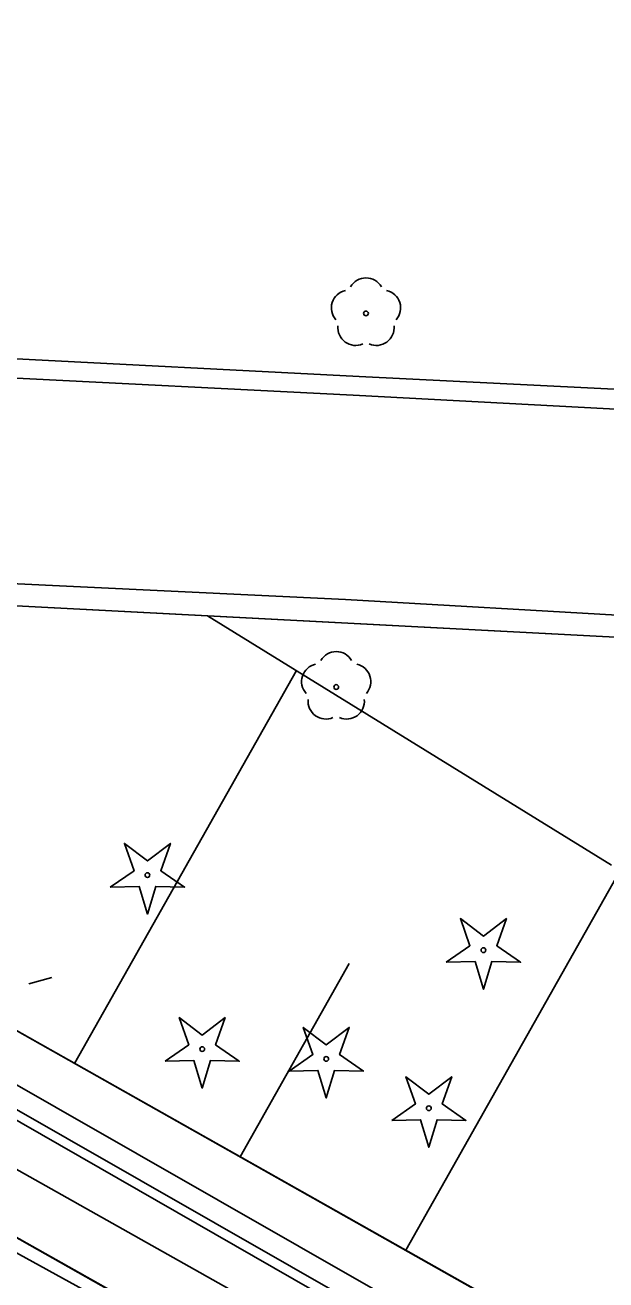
# Model space of a CAD drawing. Extents: x 6434771 to 6436222, y 5663454 to 5664782.
# Drawn here: x 6434971.84 to 6434984.12, y 5664055.74 to 5664082.27 of the extents above; entities that cross this region are included whole.
import ezdxf

# ---------------------------------------------------------------- set-up
doc = ezdxf.new("R2010")
doc.units = 0
for name, color, linetype in [('Warstwa 1', 7, 'Continuous'), ('Warstwa 10', 7, 'Continuous'), ('Warstwa 11', 7, 'Continuous'), ('Warstwa 12', 7, 'Continuous'), ('Warstwa 20', 7, 'Continuous'), ('Warstwa 21', 7, 'Continuous'), ('Warstwa 4', 7, 'Continuous'), ('Warstwa 5', 7, 'Continuous'), ('Warstwa 6', 7, 'Continuous'), ('Warstwa 8', 7, 'Continuous'), ('Warstwa 9', 7, 'Continuous')]:
    doc.layers.add(name, color=color, linetype=linetype)

msp = doc.modelspace()

# ---------------------------------------------------------------- linework, layer by layer
at = {"layer": 'Warstwa 1'}
msp.add_line((6434957.736, 5664068.872), (6435011.285, 5664038.642), dxfattribs=at)
msp.add_line((6434957.736, 5664068.872), (6435011.285, 5664038.642), dxfattribs=at)
at = {"layer": 'Warstwa 10'}
for p, q in [((6434969.192, 5664070.124), (6434975.7, 5664069.782)), ((6434975.7, 5664069.782), (6434984.236, 5664064.512)), ((6434972.888, 5664060.32), (6434977.575, 5664068.625)), ((6434958.888, 5664068.218), (6435070.884, 5664005.038)), ((6434979.888, 5664056.372), (6434984.418, 5664064.399)), ((6434976.388, 5664058.345), (6434978.692, 5664062.429))]:
    msp.add_line(p, q, dxfattribs=at)
msp.add_lwpolyline([(6434957.278, 5664085.628), (6434956.006, 5664082.103), (6434955.669, 5664077.427), (6434956.205, 5664069.64), (6434958.747, 5664067.252), (6434998.275, 5664044.633), (6435039.608, 5664021.298), (6435060.023, 5664010.8), (6435071.579, 5664004.164), (6435087.417, 5663995.484)], dxfattribs=at)
for points in [[(6434973.643, 5664064.046), (6434974.145, 5664064.393), (6434973.943, 5664064.969), (6434974.428, 5664064.599), (6434974.913, 5664064.969), (6434974.711, 5664064.393), (6434975.213, 5664064.046), (6434974.603, 5664064.06), (6434974.428, 5664063.476), (6434974.253, 5664064.06)], [(6434980.743, 5664062.458), (6434981.245, 5664062.805), (6434981.043, 5664063.381), (6434981.528, 5664063.011), (6434982.013, 5664063.381), (6434981.811, 5664062.805), (6434982.313, 5664062.458), (6434981.703, 5664062.472), (6434981.528, 5664061.888), (6434981.353, 5664062.472)], [(6434974.8, 5664060.366), (6434975.302, 5664060.713), (6434975.1, 5664061.289), (6434975.585, 5664060.919), (6434976.07, 5664061.289), (6434975.868, 5664060.713), (6434976.37, 5664060.366), (6434975.76, 5664060.38), (6434975.585, 5664059.796), (6434975.41, 5664060.38)], [(6434977.422, 5664060.158), (6434977.924, 5664060.505), (6434977.722, 5664061.081), (6434978.207, 5664060.711), (6434978.692, 5664061.081), (6434978.49, 5664060.505), (6434978.992, 5664060.158), (6434978.382, 5664060.172), (6434978.207, 5664059.588), (6434978.032, 5664060.172)], [(6434979.59, 5664059.115), (6434980.092, 5664059.462), (6434979.89, 5664060.038), (6434980.375, 5664059.668), (6434980.86, 5664060.038), (6434980.658, 5664059.462), (6434981.16, 5664059.115), (6434980.55, 5664059.129), (6434980.375, 5664058.545), (6434980.2, 5664059.129)]]:
    msp.add_lwpolyline(points, close=True, dxfattribs=at)
for centre in [(6434974.428, 5664064.301), (6434981.528, 5664062.713), (6434975.585, 5664060.621), (6434978.207, 5664060.413), (6434980.375, 5664059.37)]:
    msp.add_circle(centre, 0.05, dxfattribs=at)
at = {"layer": 'Warstwa 11'}
for centre in [(6434979.047, 5664076.177), (6434978.418, 5664068.277)]:
    msp.add_circle(centre, 0.05, dxfattribs=at)
for centre, start, end in [((6434979.047, 5664076.552), 30.1471, 149.8529), ((6434978.69, 5664076.293), 102.1471, 221.8529), ((6434979.404, 5664076.293), 318.1471, 77.8529), ((6434978.827, 5664075.874), 174.1471, 293.8529), ((6434979.267, 5664075.874), 246.1471, 5.8529), ((6434978.418, 5664068.652), 30.1471, 149.8529), ((6434978.061, 5664068.393), 102.1471, 221.8529), ((6434978.775, 5664068.393), 318.1471, 77.8529), ((6434978.198, 5664067.974), 174.1471, 293.8529), ((6434978.638, 5664067.974), 246.1471, 5.8529)]:
    msp.add_arc(centre, 0.375, start, end, dxfattribs=at)
at = {"layer": 'Warstwa 12'}
for points in [[(6434955.424, 5664107.808), (6434955.42, 5664107.13), (6434955.35, 5664106.73), (6434954.08, 5664104.27), (6434950.89, 5664100.97), (6434957.06, 5664088.94), (6434955.1, 5664084.25), (6434954.64, 5664077.68), (6434954.42, 5664077.06), (6434954.6, 5664076.43), (6434956.16, 5664068.01), (6435007.47, 5664038.56), (6435008.58, 5664038.52), (6435069.89, 5664004.61), (6435071.25, 5664003.11), (6435083.95, 5663996.72), (6435086.33, 5663998.08), (6435116.04, 5663981.22), (6435116.39, 5663980.605)], [(6434993.035, 5664044.543), (6434953.276, 5664066.436), (6434950.872, 5664066.165), (6434935.02, 5664073.587), (6434925.792, 5664077.919), (6434923.971, 5664078.731), (6434922.637, 5664082.548), (6434920.786, 5664083.31), (6434921.804, 5664088.928), (6434925.227, 5664090.736), (6434928.868, 5664092.515)], [(6435145.416, 5663965.523), (6435131.892, 5663973.134), (6435121.956, 5663978.76), (6435118.167, 5663980.884), (6435116.886, 5663981.615), (6435116.214, 5663981.95), (6435111.258, 5663983.451), (6435109.878, 5663982.721), (6435106.161, 5663984.541), (6435100.509, 5663987.262), (6435094.259, 5663992.186), (6435082.196, 5663998.174), (6435065.808, 5664006.401), (6435059.638, 5664009.555), (6435039.16, 5664020.663), (6434998.052, 5664044.242), (6434958.452, 5664066.903), (6434956.205, 5664069.64), (6434955.669, 5664077.427), (6434956.006, 5664082.103), (6434957.278, 5664085.628)], [(6434953.759, 5664072.48), (6434954.31, 5664070.893), (6434955.674, 5664067.077), (6434985.96, 5664050.029), (6434986.729, 5664049.597), (6435026.468, 5664027.217), (6435070.315, 5664002.675), (6435074.564, 5664000.044), (6435079.582, 5664002.333), (6435082.419, 5664003.729), (6435083.203, 5664003.199), (6435096.876, 5663995.093), (6435102.637, 5663991.843), (6435114.456, 5663985.09), (6435115.679, 5663984.435), (6435122.968, 5663980.237), (6435121.551, 5663977.954), (6435138.894, 5663968.174), (6435150.508, 5663961.813), (6435176.566, 5663946.547), (6435178.808, 5663945.26)]]:
    msp.add_lwpolyline(points, dxfattribs=at)
at = {"layer": 'Warstwa 20'}
msp.add_line((6434958.888, 5664068.218), (6435070.884, 5664005.038), dxfattribs=at)
at = {"layer": 'Warstwa 21'}
for p, q in [((6434969.192, 5664070.124), (6434975.7, 5664069.782)), ((6434975.7, 5664069.782), (6434984.236, 5664064.512))]:
    msp.add_line(p, q, dxfattribs=at)
at = {"layer": 'Warstwa 4'}
msp.add_lwpolyline([(6434971.924, 5664061.999), (6434972.405, 5664062.133)], dxfattribs=at)
at = {"layer": 'Warstwa 5'}
for p, q in [((6434961.709, 5664075.724), (6434978.9, 5664074.846)), ((6434978.9, 5664074.846), (6434993.093, 5664074.134)), ((6434975.7, 5664069.782), (6434992.959, 5664068.875)), ((6434975.7, 5664069.782), (6434984.236, 5664064.512))]:
    msp.add_line(p, q, dxfattribs=at)
at = {"layer": 'Warstwa 6'}
for points in [[(6435070.884, 5664005.038), (6435088.902, 5664010.531), (6435097.753, 5664027.064), (6435099.605, 5664026.362), (6435119.373, 5664060.725), (6435129.873, 5664079.629), (6435133.231, 5664121.51), (6435135.019, 5664155.141), (6435134.434, 5664158.918), (6435132.379, 5664160.093), (6435129.333, 5664159.69), (6435091.915, 5664143.622), (6435051.916, 5664125.895), (6435013.331, 5664108.431), (6434975.929, 5664092.123), (6434957.472, 5664084.246), (6434956.877, 5664081.353), (6434957.736, 5664068.872), (6435011.285, 5664038.642)], [(6435026.957, 5664002.35), (6435050.759, 5663985.791), (6435055.831, 5663981.839), (6435058.095, 5663979.622), (6435062.043, 5663974.514), (6435068.325, 5663963.837), (6435069.483, 5663961.233), (6435070.435, 5663958.091), (6435069.683, 5663952.11), (6435120.043, 5663983.972), (6435070.884, 5664005.038), (6435011.285, 5664038.642), (6434957.736, 5664068.872), (6434942.859, 5664049.431), (6434951.952, 5664044.671), (6434980.58, 5664028.593), (6434991.09, 5664022.666), (6434999.334, 5664017.996)]]:
    msp.add_lwpolyline(points, close=True, dxfattribs=at)
msp.add_lwpolyline([(6435092.292, 5664000.589), (6435091.876, 5663999.738), (6435091.442, 5663999.011), (6435090.505, 5663997.775), (6435090.026, 5663997.263), (6435089.223, 5663996.536), (6435087.802, 5663995.55), (6435086.82, 5663995.045), (6435086.161, 5663994.773), (6435085.399, 5663994.555), (6435084.229, 5663994.387), (6435083.333, 5663994.387), (6435082.567, 5663994.477), (6435081.406, 5663994.775), (6435080.444, 5663995.188), (6435079.641, 5663995.672), (6435056.975, 5664008.527), (6435038.924, 5664018.766), (6435021.047, 5664028.813), (6435001.041, 5664040.076), (6434969.434, 5664057.89), (6434963.473, 5664061.162)], dxfattribs=at)
at = {"layer": 'Warstwa 8'}
msp.add_line((6434969.434, 5664057.89), (6435001.041, 5664040.076), dxfattribs=at)
at = {"layer": 'Warstwa 9'}
for p, q in [((6434961.709, 5664075.724), (6434978.9, 5664074.846)), ((6434961.624, 5664075.315), (6434978.775, 5664074.447)), ((6434961.624, 5664075.315), (6434978.775, 5664074.447)), ((6434978.9, 5664074.846), (6434993.093, 5664074.134)), ((6434978.775, 5664074.447), (6434993.088, 5664073.684)), ((6434978.775, 5664074.447), (6434993.088, 5664073.684)), ((6434961.631, 5664070.935), (6434978.613, 5664070.129)), ((6434961.631, 5664070.935), (6434978.613, 5664070.129)), ((6434969.192, 5664070.124), (6434975.701, 5664069.782)), ((6434978.613, 5664070.129), (6434992.945, 5664069.306)), ((6434978.613, 5664070.129), (6434992.945, 5664069.306)), ((6434975.701, 5664069.782), (6434992.959, 5664068.875)), ((6434958.888, 5664068.218), (6435019.458, 5664034.049)), ((6434969.434, 5664057.89), (6435001.041, 5664040.076))]:
    msp.add_line(p, q, dxfattribs=at)

doc.saveas('drawing.dxf')
